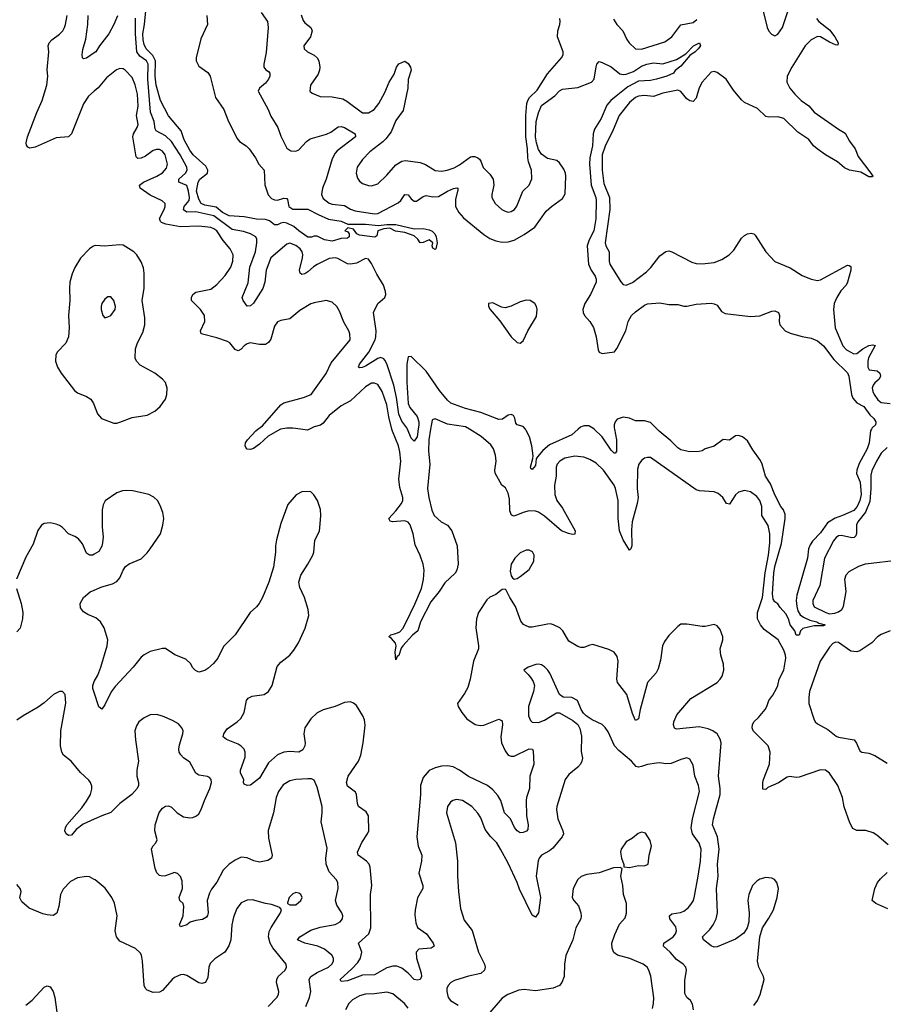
# Model space of a CAD drawing. Header units: inches. Extents: x 1649636 to 1815363, y 506543 to 641975.
# Tile 533 of 656: x 1749509 to 1755205, y 556206 to 562702. Entities that reach past the tile are written whole.
import ezdxf

# ---------------------------------------------------------------- set-up
doc = ezdxf.new("R2010")
doc.units = ezdxf.units.IN
doc.header["$MEASUREMENT"] = 0
for name, color, linetype in [('B7545', 7, 'Continuous'), ('B7546', 7, 'Continuous'), ('B7555', 7, 'Continuous'), ('B7556', 7, 'Continuous')]:
    doc.layers.add(name, color=color, linetype=linetype)

msp = doc.modelspace()

# ---------------------------------------------------------------- linework, layer by layer
at = {"layer": 'B7545', "color": 5}
for points, elevation in [([(1750000, 559175.4), (1749990, 559169.2), (1749970, 559169), (1749950, 559182), (1749923.3, 559243.3), (1749896.1, 559276.1), (1749872.8, 559292.8), (1749829.8, 559309.8), (1749790, 559352), (1749770, 559364.5), (1749750, 559374.5), (1749710, 559382.7), (1749670, 559379), (1749653, 559367), (1749628.7, 559331.3), (1749597.8, 559242.2), (1749550, 559155.1), (1749488.3, 559010)], 520), ([(1749488.4, 558950), (1749519, 558850), (1749530.2, 558790), (1749526.9, 558750), (1749511.8, 558688.2), (1749490, 558662.7)], 520), ([(1750000, 558760.2), (1749958, 558778), (1749930, 558796), (1749910, 558822), (1749907.8, 558850), (1749930, 558890.7), (1749972.7, 558927.3), (1750000, 558938.7)], 520), ([(1750000, 558261.9), (1749990.9, 558290), (1749989.9, 558310), (1749996.5, 558330), (1750000, 558336.1)], 520), ([(1750000, 557426.8), (1749926.8, 557393.2), (1749881.4, 557358.6), (1749850, 557320.9), (1749830, 557319.3), (1749814, 557330), (1749806.6, 557350), (1749809.6, 557370), (1749820.5, 557390), (1749918, 557502), (1749950, 557546), (1749974.5, 557590), (1749984.2, 557624.2), (1749984.9, 557644.9), (1749976, 557670), (1749965.2, 557685.2), (1749910, 557735.6), (1749847.3, 557810), (1749798.4, 557850), (1749785.7, 557870), (1749778.2, 557910), (1749779.3, 558010), (1749812.9, 558192.9), (1749809.4, 558249.4), (1749790, 558269.2), (1749770, 558269.3), (1749730.8, 558250), (1749670, 558195.1), (1749630, 558167), (1749530.4, 558109.6), (1749490, 558080.9)], 540), ([(1750000, 557029.9), (1749970, 557047), (1749949.6, 557049.6), (1749890, 557039.7), (1749843.4, 557016.6), (1749795.3, 556964.7), (1749777, 556930), (1749767.2, 556850), (1749752.8, 556807.2), (1749730, 556791.8), (1749690, 556795.1), (1749662, 556802), (1749570, 556839.3), (1749522, 556882), (1749508.7, 556908.7), (1749517.2, 556950), (1749512.7, 556970), (1749490, 556996)], 560), ([(1749550, 556199.6), (1749590, 556231.8), (1749670, 556317.6), (1749690, 556328.4), (1749703.7, 556323.7), (1749710, 556320.5), (1749730.2, 556290.2), (1749740.8, 556250), (1749770, 556024.9)], 560)]:
    msp.add_lwpolyline(points, dxfattribs=dict(at, elevation=elevation))
at = {"layer": 'B7546', "color": 5}
for points, elevation in [([(1750000, 562230.7), (1749962.3, 562197.7), (1749930, 562147.3), (1749850.2, 561949.8), (1749830.5, 561930), (1749750, 561922.7), (1749610, 561862), (1749574.8, 561854.8), (1749561.3, 561861.3), (1749553.8, 561873.8), (1749551.6, 561890), (1749561.1, 561930), (1749621.6, 562090), (1749656.8, 562170), (1749687.2, 562270), (1749693.2, 562330), (1749690.7, 562370.7), (1749701.4, 562490), (1749695.4, 562530), (1749702.6, 562550), (1749720.5, 562570), (1749770, 562606.3), (1749792.4, 562630), (1749805.1, 562650), (1749810.8, 562670), (1749821.2, 562730)], 480), ([(1750000, 562482.9), (1749950, 562448.2), (1749930, 562443.7), (1749923.7, 562450), (1749921.1, 562470), (1749925.5, 562505.5), (1749945.7, 562574.3), (1749957.9, 562670), (1749959.4, 562730)], 460), ([(1750000, 561209.4), (1749990, 561206), (1749970, 561189.7), (1749910.2, 561129.8), (1749872.7, 561067.3), (1749854.2, 561025.8), (1749839.7, 560970), (1749836.5, 560930), (1749839.3, 560850), (1749831.1, 560750), (1749835.9, 560670), (1749830.2, 560609.8), (1749812.8, 560567.2), (1749757, 560510), (1749747.8, 560490), (1749744.4, 560450), (1749758.9, 560410), (1749782.3, 560370), (1749870, 560255.5), (1749890, 560239.3), (1749950, 560215.3), (1749977.6, 560197.6), (1749996, 560170), (1750000, 560159.2)], 520)]:
    msp.add_lwpolyline(points, dxfattribs=dict(at, elevation=elevation))
at = {"layer": 'B7555', "color": 5}
for points, elevation in [([(1751228.8, 560000), (1751146.5, 559953.5), (1751090, 559901), (1751050, 559874), (1751030, 559867), (1751010, 559869.4), (1751000.5, 559880.5), (1750995.1, 559890), (1750997.6, 559910), (1751011.8, 559930), (1751066.9, 559990), (1751080.1, 560000)], 480), ([(1751420, 560000), (1751407, 559993), (1751360.9, 560000)], 480), ([(1752218.4, 560000), (1752207.1, 559930), (1752205, 559855), (1752214.3, 559770), (1752199.5, 559610), (1752206.2, 559550), (1752226, 559466), (1752242.5, 559430), (1752288.9, 559390), (1752330, 559367.8), (1752358.2, 559330), (1752395.1, 559230), (1752401.6, 559110), (1752392.7, 559070), (1752380.4, 559050), (1752313, 558987), (1752275.8, 558930), (1752219.8, 558860.2), (1752151.5, 558730), (1752134.3, 558670), (1752099.4, 558640.6), (1752036.3, 558570), (1752025.5, 558554.5), (1752010, 558507.8), (1751998.4, 558501.6), (1751990, 558478), (1751986.1, 558530), (1751992.2, 558570), (1751987.5, 558587.5), (1751960, 558620), (1751946, 558630), (1751946.7, 558633.3), (1751956.3, 558643.7), (1751990, 558651.3), (1752016.5, 558663.5), (1752035.1, 558684.9), (1752056.3, 558723.7), (1752114.9, 558845.1), (1752158.9, 558950), (1752172.3, 559007.7), (1752176.5, 559070), (1752169.5, 559110), (1752150, 559166.2), (1752117.1, 559237.1), (1752105, 559310), (1752084, 559370), (1752070, 559387.7), (1752050, 559394.9), (1751968, 559390), (1751953, 559393), (1751943, 559410), (1751990, 559460.7), (1752027.6, 559510), (1752035.9, 559530), (1752035.9, 559550), (1752016.6, 559616.6), (1752009.9, 559669.9), (1752022.8, 559790), (1752016.9, 559850), (1752007.7, 559890), (1751967, 559987), (1751963.7, 560000)], 480), ([(1752137.7, 560000), (1752130, 559949.6), (1752110, 559920.7), (1752090, 559941.1), (1752065.8, 560000)], 460), ([(1755237.7, 557257.7), (1755162.4, 557322.4), (1755137.6, 557337.6), (1755090, 557353), (1755030, 557352), (1755004.8, 557364.8), (1754983.9, 557403.9), (1754947.8, 557507.8), (1754935.2, 557570), (1754904.8, 557650), (1754850, 557731.5), (1754822.9, 557750), (1754790, 557753.6), (1754650, 557705), (1754630, 557702), (1754587.6, 557707.6), (1754570, 557703.2), (1754512.7, 557667.3), (1754443.9, 557636.1), (1754430, 557623.7), (1754410, 557626), (1754409.8, 557669.8), (1754414.7, 557690), (1754455, 557790), (1754458.8, 557870), (1754446.4, 557910), (1754347.5, 558010), (1754340.5, 558030), (1754342.3, 558050), (1754350, 558070.4), (1754382.2, 558097.8), (1754425.7, 558150), (1754436.8, 558170), (1754449.2, 558210.8), (1754475.3, 558244.7), (1754500.9, 558290), (1754510.2, 558309.8), (1754519.1, 558350), (1754549.3, 558410), (1754561.7, 558490), (1754560.4, 558510), (1754550, 558543.2), (1754511.4, 558610), (1754419.6, 558679.6), (1754395.8, 558710), (1754376.3, 558750), (1754376.1, 558790), (1754407.5, 558890), (1754426.4, 559053.6), (1754447.9, 559170), (1754457.3, 559250), (1754456.4, 559310), (1754446, 559366), (1754404.5, 559430), (1754403.7, 559490), (1754390.6, 559530), (1754370, 559555.6), (1754330, 559586.2), (1754290, 559596), (1754250, 559585.1), (1754230, 559566.6), (1754190, 559506.6), (1754170, 559509), (1754146.2, 559550), (1754116.3, 559576.3), (1754090, 559586), (1753993, 559593), (1753970, 559601), (1753670, 559812.8), (1753650, 559814), (1753630, 559808.4), (1753610, 559793.5), (1753593.4, 559770), (1753583.3, 559736.7), (1753580.7, 559610), (1753588.3, 559550), (1753581.5, 559510), (1753548.4, 559390), (1753544.3, 559335.7), (1753546.4, 559230), (1753540.7, 559210), (1753530, 559202), (1753489.9, 559269.9), (1753465.7, 559330), (1753456, 559410), (1753456.6, 559530), (1753439, 559610), (1753429.8, 559630), (1753359.3, 559730), (1753310, 559775.5), (1753270, 559799.8), (1753230, 559815), (1753170, 559822.9), (1753104.4, 559810), (1753070.3, 559790), (1753054, 559770), (1753048.1, 559750), (1753047.1, 559690), (1753037.2, 559630), (1753038.5, 559570), (1753052.7, 559530), (1753090, 559479.6), (1753171.5, 559330), (1753170, 559307.6), (1753153.9, 559306.1), (1753127.6, 559312.4), (1753082.4, 559330), (1752970, 559427.1), (1752930, 559452.9), (1752910, 559460.5), (1752870, 559462), (1752828.7, 559451.3), (1752770, 559427.2), (1752752.2, 559432.2), (1752741.8, 559461.8), (1752738.5, 559538.5), (1752730, 559579), (1752713.6, 559613.6), (1752689.5, 559630), (1752645.7, 559710), (1752642.4, 559730), (1752651.5, 559790), (1752647.6, 559830), (1752633.4, 559870), (1752616.4, 559896.4), (1752553.1, 559953.1), (1752475.2, 560000)], 480), ([(1753191.3, 560000), (1753150, 559964.1), (1753002.7, 559897.3), (1752960.1, 559859.9), (1752923, 559817), (1752916.2, 559803.8), (1752910, 559760.9), (1752890, 559735.1), (1752880.5, 559740.5), (1752877, 559750), (1752893.8, 559806.2), (1752894.5, 559825.5), (1752885.8, 559890), (1752870.3, 559950.3), (1752850, 559992.8), (1752844.3, 560000)], 460), ([(1753432.1, 560000), (1753445.8, 559930), (1753446.2, 559853.8), (1753436.9, 559843.1), (1753430, 559841.3), (1753410, 559862), (1753351, 559951), (1753298.3, 560000)], 460), ([(1755126.4, 560000), (1755120.3, 559990), (1755111.2, 559911.2), (1755098.9, 559870), (1755045.3, 559774.7), (1755029.4, 559730), (1755029, 559709), (1755052.5, 559650), (1755058.6, 559570), (1755051.3, 559530), (1755032.2, 559490), (1755010, 559464.9), (1754936.3, 559430), (1754886.7, 559413.3), (1754838, 559382), (1754790, 559316.9), (1754738.3, 559261.7), (1754721.6, 559238.4), (1754711, 559210), (1754704.6, 559150), (1754635.1, 558904.9), (1754630.2, 558870), (1754634, 558830), (1754642.2, 558802.2), (1754656.3, 558776.3), (1754679, 558759), (1754720.6, 558740.6), (1754766, 558730), (1754780.3, 558720.3), (1754820.7, 558710), (1754810, 558702), (1754750, 558703), (1754675.2, 558684.8), (1754659.1, 558670), (1754650, 558642), (1754630, 558642), (1754620.5, 558670), (1754591.3, 558710), (1754579.6, 558750), (1754561.1, 558781.1), (1754524.2, 558824.2), (1754510, 558849), (1754490, 558861.2), (1754479.3, 558879.3), (1754473.7, 558913.7), (1754481.9, 559050), (1754490, 559093.7), (1754533, 559247), (1754558.5, 559410), (1754557.4, 559437.4), (1754547.2, 559467.2), (1754530, 559489.5), (1754490, 559566.3), (1754460.9, 559640.9), (1754428.6, 559690), (1754405.8, 559770), (1754394.5, 559794.5), (1754343.8, 559863.8), (1754310, 559923.5), (1754276.9, 559950), (1754250, 559958), (1754230, 559956), (1754190, 559927.3), (1754147.7, 559932.3), (1754090, 559887.6), (1754031, 559870), (1754010, 559858.4), (1753990, 559853.6), (1753928.4, 559851.6), (1753870, 559865.1), (1753850, 559878), (1753803.9, 559923.9), (1753726.7, 559986.7), (1753713.8, 560000)], 460), ([(1755230, 559880.2), (1755190, 559842), (1755159.1, 559790), (1755130, 559726.6), (1755123.6, 559696.4), (1755123.7, 559610), (1755115.7, 559524.3), (1755087.4, 559452.6), (1755036.4, 559390), (1755028.6, 559368.6), (1755028.1, 559311.9), (1755023.2, 559296.8), (1755013.8, 559286.2), (1754997, 559283), (1754930, 559298.3), (1754910, 559297.2), (1754893.2, 559286.8), (1754876.1, 559263.9), (1754817.7, 559150), (1754785.5, 558970), (1754741.3, 558870), (1754739.3, 558850), (1754749.2, 558829.2), (1754826.4, 558790), (1754850, 558783), (1754885.7, 558785.7), (1754910, 558795.4), (1754932.5, 558810), (1754942, 558830), (1754960.7, 558930), (1754951.5, 559010), (1754961, 559039), (1754979.3, 559060.7), (1755043.6, 559096.4), (1755088.1, 559111.9), (1755310, 559138.8)], 480), ([(1750000, 558938.7), (1750050, 558959.5), (1750120.1, 558979.9), (1750150, 558995.5), (1750170, 559018.8), (1750191.1, 559070), (1750206.7, 559093.3), (1750230, 559111.5), (1750310, 559145.5), (1750350, 559184), (1750369.9, 559210.1), (1750437.2, 559310), (1750453.2, 559366.8), (1750458.4, 559410), (1750452, 559450), (1750436, 559496), (1750418, 559530), (1750392.9, 559552.9), (1750359.3, 559570), (1750253.9, 559593.9), (1750210, 559596.4), (1750185.9, 559594.1), (1750150, 559581.3), (1750073.3, 559526.7), (1750059.6, 559500.4), (1750052.3, 559467.7), (1750053, 559353), (1750058.4, 559290), (1750055.5, 559250), (1750050, 559228.7), (1750030, 559194), (1750000, 559175.4)], 520), ([(1754350, 556198.5), (1754374.6, 556230), (1754392.5, 556270), (1754418.3, 556370), (1754415.8, 556390), (1754384.7, 556450), (1754375.8, 556490), (1754391.6, 556650), (1754407.3, 556710), (1754450, 556773), (1754479.7, 556830), (1754505.1, 556910), (1754513.3, 556970), (1754502, 557010), (1754488, 557028), (1754470, 557038.4), (1754430, 557042), (1754390, 557030.9), (1754370, 557018.7), (1754342.2, 556990), (1754318, 556930), (1754312.1, 556890), (1754320.2, 556810), (1754318, 556750), (1754307, 556710), (1754284.7, 556675.3), (1754230, 556636), (1754110, 556584.2), (1754090, 556582.9), (1754070, 556591.6), (1754018.4, 556630), (1754011.6, 556650), (1754060.6, 556699.4), (1754083.4, 556730), (1754103.7, 556770), (1754112.3, 556810), (1754105.2, 556970), (1754114.8, 557050), (1754111.8, 557130), (1754122.7, 557230), (1754111.6, 557311.6), (1754079.1, 557390), (1754084.7, 557430), (1754129.9, 557590), (1754129.9, 557630), (1754118.6, 557710), (1754135, 557930), (1754130, 557954), (1754109.2, 557989.2), (1754081.3, 558010), (1754050, 558023.2), (1753990, 558035.9), (1753842, 558022), (1753827.4, 558027.4), (1753820.3, 558050), (1753822.9, 558070), (1753844.2, 558115.8), (1753936.4, 558223.6), (1754108.2, 558330), (1754129.9, 558350.1), (1754141.8, 558370), (1754152.7, 558410), (1754151.9, 558450), (1754133, 558510), (1754129.7, 558550), (1754147.3, 558610), (1754147.3, 558630), (1754130, 558679), (1754110, 558703.7), (1754090, 558712), (1754030, 558698.3), (1754010, 558698.9), (1753910, 558713.3), (1753870, 558713.3), (1753850, 558699.5), (1753790, 558639.5), (1753761.6, 558598.4), (1753748.7, 558570), (1753735.8, 558475.8), (1753720.2, 558419.8), (1753706.5, 558393.5), (1753649.2, 558330), (1753601.8, 558150), (1753590, 558089), (1753570, 558077.2), (1753550, 558123.7), (1753512.9, 558250), (1753452.1, 558330), (1753447.6, 558350), (1753457.2, 558470), (1753450, 558500.9), (1753430, 558529.6), (1753393.7, 558546.3), (1753290, 558578.7), (1753270, 558576.3), (1753230, 558560.5), (1753210, 558559.7), (1753190, 558565.7), (1753130, 558602), (1753090.7, 558670.7), (1753071.8, 558690), (1753030, 558709.7), (1753010, 558715.1), (1752990, 558713.5), (1752890, 558693.3), (1752870, 558694.7), (1752844.2, 558704.2), (1752831.9, 558711.9), (1752814.3, 558734.3), (1752779.6, 558830), (1752740.5, 558890), (1752718.4, 558938.4), (1752710, 558945.2), (1752690, 558942.7), (1752650.3, 558909.7), (1752610, 558891.3), (1752590, 558873.6), (1752534.7, 558790), (1752520.7, 558750), (1752518.2, 558690), (1752535.3, 558570), (1752534, 558550), (1752502, 558470), (1752480.2, 558350), (1752463.6, 558296.4), (1752443.5, 558256.5), (1752397.3, 558190), (1752400.7, 558170), (1752424.9, 558130), (1752457.4, 558090), (1752512, 558052), (1752545.3, 558045.3), (1752570, 558047.2), (1752670, 558086.7), (1752690, 558076.3), (1752694.2, 558050), (1752683.2, 557970), (1752687.1, 557930), (1752710, 557877.1), (1752730.2, 557850.2), (1752750, 557842), (1752770, 557842.8), (1752870, 557890.2), (1752890.4, 557890), (1752895.5, 557875.5), (1752900.2, 557790), (1752873.8, 557710), (1752871.5, 557630), (1752850.8, 557570), (1752848.6, 557550), (1752852.3, 557450), (1752863.5, 557390), (1752860, 557360), (1752851.5, 557348.5), (1752830, 557339.6), (1752810, 557337.6), (1752790, 557349.6), (1752772.7, 557372.7), (1752746.9, 557430), (1752706.4, 557470), (1752681.4, 557550), (1752662.5, 557582.5), (1752630, 557620.8), (1752593.7, 557650), (1752469.1, 557709.1), (1752410, 557750.5), (1752367.4, 557772.6), (1752330, 557779.1), (1752290, 557776.5), (1752250, 557766.6), (1752210, 557748.3), (1752170, 557702.4), (1752151.8, 557650), (1752152.8, 557590), (1752129.1, 557310), (1752138, 557250), (1752162.2, 557190), (1752159.6, 557150), (1752142, 557070), (1752167, 556990), (1752167.7, 556970), (1752132.1, 556907.9), (1752117.6, 556830), (1752115.9, 556795.9), (1752122.1, 556742.1), (1752133.2, 556713.2), (1752191.3, 556671.3), (1752235.8, 556610), (1752242.6, 556590), (1752223, 556577), (1752142, 556570), (1752123.6, 556550), (1752125.9, 556510), (1752157.1, 556410), (1752158.9, 556390), (1752150, 556369.1), (1752130, 556364.1), (1752110, 556368.6), (1752070, 556411.8), (1752030, 556443.1), (1751996.5, 556456.5), (1751970, 556457.4), (1751930, 556445.5), (1751850, 556400.2), (1751770, 556397.3), (1751670, 556361), (1751630, 556355.1), (1751622.6, 556370), (1751699.9, 556440.1), (1751738.4, 556481.6), (1751757, 556510), (1751764.5, 556550), (1751744.2, 556610), (1751810.5, 556669.5), (1751824, 556710), (1751821.5, 556930), (1751830.5, 556990), (1751819.5, 557110), (1751813, 557130), (1751796.8, 557150), (1751741.4, 557190), (1751737.1, 557210), (1751766.4, 557273.6), (1751803.1, 557330), (1751810.8, 557350), (1751809.8, 557450), (1751794.9, 557474.9), (1751743.5, 557510), (1751735.8, 557530), (1751730.8, 557590), (1751724.5, 557604.5), (1751670, 557646), (1751664, 557670), (1751676.2, 557710), (1751742.9, 557810), (1751757.9, 557850), (1751774, 557930), (1751786.5, 558046.5), (1751783.1, 558083.1), (1751772.6, 558110), (1751730, 558177), (1751710, 558193.3), (1751690, 558201.3), (1751650, 558196.9), (1751589.4, 558170.6), (1751510, 558148.2), (1751470, 558128.3), (1751428.1, 558090), (1751389.5, 558030), (1751382.3, 557990), (1751391.4, 557928.6), (1751389.4, 557910), (1751376.1, 557883.9), (1751350, 557868.4), (1751290, 557873.4), (1751250, 557869.8), (1751210, 557850.6), (1751150, 557798.9), (1751090, 557698.3), (1751030, 557652), (1751010, 557649.5), (1750990, 557659), (1750984.5, 557670), (1750987.6, 557690), (1750964.8, 557730), (1750964.5, 557750), (1750996, 557836), (1750996.4, 557870), (1750988.9, 557888.9), (1750969.8, 557909.8), (1750950, 557922.2), (1750872.3, 557952.3), (1750851.1, 557970), (1750855.8, 557990), (1750877.3, 558022.7), (1750944, 558070), (1750967.9, 558092.1), (1750988.2, 558130), (1751005.1, 558210), (1751015.2, 558224.8), (1751041.7, 558238.3), (1751120.9, 558250), (1751150, 558270.4), (1751173.1, 558310), (1751206, 558434), (1751230, 558464), (1751289.8, 558510.2), (1751317.8, 558542.2), (1751347.2, 558590), (1751392.5, 558687.5), (1751415.1, 558770), (1751412.4, 558810), (1751387.2, 558890), (1751355.8, 558955.8), (1751349.8, 558990.2), (1751361.9, 559038.1), (1751410, 559110.4), (1751442.7, 559170), (1751448.7, 559190), (1751454.4, 559265.6), (1751485.1, 559330), (1751488.6, 559350), (1751495.8, 559430), (1751493, 559470), (1751473.3, 559530), (1751448.2, 559568.2), (1751430, 559586.6), (1751418, 559590), (1751370, 559587.6), (1751332.8, 559567.2), (1751277.2, 559502.8), (1751230, 559379), (1751203.1, 559270), (1751196.5, 559230), (1751196.9, 559190), (1751181.7, 559090), (1751152.8, 558990), (1751109.2, 558890), (1751088, 558850), (1751071.4, 558828.6), (1751029.1, 558790), (1750930, 558643.5), (1750853.4, 558566.6), (1750816.5, 558490), (1750786.4, 558453.6), (1750750, 558420.4), (1750730, 558408.4), (1750690, 558398), (1750667.2, 558407.2), (1750650, 558426.6), (1750634.3, 558454.3), (1750603.5, 558483.5), (1750531, 558511), (1750470, 558553.2), (1750450, 558552.7), (1750370, 558532.6), (1750330, 558512.2), (1750310, 558495.4), (1750256, 558430), (1750138, 558302), (1750112.4, 558267.6), (1750070, 558181.2), (1750050, 558153.2), (1750030, 558169), (1750000, 558261.9)], 520), ([(1750000, 558336.1), (1750023.3, 558376.7), (1750043.4, 558430), (1750086, 558570), (1750089.6, 558610), (1750066.6, 558690), (1750040.9, 558730), (1750010, 558756), (1750000, 558760.2)], 520), ([(1755250.8, 558669.2), (1755190, 558645.7), (1755167.3, 558630), (1755130, 558589.8), (1755050, 558538.7), (1755030, 558531), (1754990, 558535.7), (1754910, 558592.3), (1754890, 558594.5), (1754873.1, 558586.9), (1754850, 558562.3), (1754788.7, 558468.7), (1754718.6, 558270), (1754713, 558230), (1754714.8, 558190), (1754746.9, 558090), (1754756.2, 558070), (1754770, 558055.3), (1754839.5, 558019.5), (1754894.8, 557974.8), (1754910, 557967.2), (1755012.4, 557950), (1755028.6, 557928.6), (1755050, 557878.7), (1755063, 557870), (1755110, 557862), (1755150, 557846.4), (1755230, 557797.6)], 480), ([(1753952.4, 556170), (1753946.9, 556206.9), (1753934, 556230), (1753909.6, 556250), (1753896.2, 556276.2), (1753896.3, 556363.7), (1753906.6, 556430), (1753901.5, 556450), (1753884.7, 556470), (1753840.6, 556500.6), (1753799.3, 556550), (1753756, 556590), (1753757.7, 556610), (1753818.4, 556650), (1753833.7, 556670), (1753840.8, 556690), (1753835.8, 556715.8), (1753796.5, 556770), (1753795.1, 556790), (1753810, 556801.8), (1753867.6, 556812.4), (1753890, 556821), (1753918, 556842), (1753936.5, 556863.5), (1753952.2, 556890), (1753960.5, 556919.5), (1753984.8, 557050), (1753998.7, 557150), (1754004, 557230), (1753990, 557269.6), (1753946.6, 557330), (1753938, 557370), (1753945.4, 557430), (1753992.5, 557610), (1753985, 557650), (1753962.8, 557710), (1753950, 557784), (1753930, 557822.7), (1753910, 557831.6), (1753870, 557821.6), (1753805.1, 557794.9), (1753770, 557792.6), (1753730, 557798.9), (1753710, 557797.4), (1753650, 557787.6), (1753610, 557773.8), (1753590, 557771), (1753575.5, 557775.5), (1753544.7, 557810), (1753460, 557880), (1753431.5, 557910), (1753390, 558002.7), (1753370, 558032.3), (1753350, 558052.3), (1753283.6, 558083.6), (1753244, 558110), (1753227, 558127), (1753211.8, 558151.8), (1753189, 558210), (1753150, 558229.3), (1753092.7, 558232.7), (1753070, 558248.7), (1753005.6, 558390), (1752993.3, 558410), (1752970, 558431.8), (1752950, 558444.5), (1752930, 558449.4), (1752913.2, 558446.8), (1752862, 558430), (1752834, 558410), (1752862.8, 558382.8), (1752879.5, 558359.5), (1752895.6, 558335.6), (1752904.4, 558310), (1752897.8, 558270), (1752865.4, 558170), (1752864.1, 558110), (1752877.5, 558077.5), (1752890, 558066.9), (1752930, 558066), (1752970, 558081.2), (1753050, 558128), (1753070, 558127.7), (1753157.3, 558077.3), (1753190, 558050.8), (1753204.4, 558024.4), (1753214.2, 557974.2), (1753212.8, 557872.8), (1753220.5, 557830), (1753217.1, 557810), (1753208, 557790), (1753190, 557769.4), (1753130, 557722), (1753106.4, 557690), (1753052, 557510), (1753048.9, 557490), (1753057.4, 557430), (1753092, 557350), (1753095.3, 557330), (1753087.4, 557310), (1753024.2, 557235.8), (1753002.7, 557217.3), (1752950, 557189.8), (1752934.7, 557170), (1752928.1, 557151.9), (1752915.9, 557050), (1752943.2, 556910), (1752930, 556809), (1752910, 556780.9), (1752890, 556794.5), (1752805.8, 556965.8), (1752790, 557009.6), (1752730, 557136.2), (1752680.5, 557230), (1752655.1, 557270), (1752613, 557313), (1752579.1, 557359.1), (1752550, 557436.2), (1752530, 557467.6), (1752490, 557511.5), (1752430, 557549.6), (1752390, 557557.6), (1752366, 557550), (1752350, 557539.3), (1752330.6, 557510), (1752324.9, 557470), (1752383.7, 557270), (1752396.5, 557150), (1752395.8, 557050), (1752403.1, 556950), (1752416.7, 556836.7), (1752440.7, 556760.7), (1752493.3, 556693.3), (1752534.9, 556550), (1752575.3, 556470), (1752578, 556450), (1752574.4, 556430), (1752550, 556408), (1752470, 556392.2), (1752377.1, 556362.9), (1752351.5, 556348.5), (1752334.4, 556330), (1752326, 556310), (1752325.3, 556290), (1752335.6, 556250), (1752350.4, 556230), (1752400, 556200)], 540), ([(1751395.6, 556190), (1751419.5, 556250), (1751429.1, 556290), (1751417, 556370), (1751428.7, 556390), (1751470, 556415.5), (1751544.7, 556450), (1751568, 556470), (1751578.9, 556490), (1751578.9, 556510), (1751568.3, 556530), (1751518.3, 556570), (1751476.2, 556590), (1751389.3, 556610), (1751340.7, 556630), (1751355.8, 556650), (1751430, 556693.7), (1751490, 556715.1), (1751590, 556731.7), (1751622.9, 556750), (1751637.6, 556770), (1751639.7, 556790), (1751634.3, 556810), (1751600.4, 556860.4), (1751592.1, 556890), (1751608.3, 556970), (1751607.8, 557010), (1751596.2, 557030), (1751550, 557079.6), (1751529.8, 557130), (1751527.2, 557170), (1751535.8, 557235.8), (1751496.8, 557410), (1751504.7, 557470), (1751504.4, 557510), (1751470, 557639), (1751450, 557683.7), (1751432.5, 557692.5), (1751410, 557694), (1751330, 557689.7), (1751290, 557680.4), (1751245.6, 557654.4), (1751214.6, 557610), (1751199.6, 557570), (1751182.6, 557470), (1751148.3, 557351.7), (1751150, 557302.8), (1751174.8, 557190), (1751168.9, 557170), (1751146.3, 557153.7), (1751090, 557143.8), (1751052.5, 557152.5), (1751010, 557172.9), (1750970, 557176.5), (1750930, 557157.4), (1750890, 557130.7), (1750850.1, 557089.9), (1750808.9, 557011.1), (1750774.3, 556965.7), (1750760.5, 556939.5), (1750745.4, 556890), (1750751.9, 556810), (1750748.2, 556791.8), (1750739.7, 556780.3), (1750714.8, 556765.2), (1750670, 556758), (1750633.5, 556746.5), (1750610, 556729.6), (1750570, 556717.2), (1750563.6, 556730), (1750586.3, 556790), (1750590.9, 556850), (1750586, 556870), (1750565.6, 556890), (1750561.1, 556910), (1750583.5, 556970), (1750579.7, 557019.7), (1750569.6, 557049.6), (1750549.5, 557069.5), (1750530, 557075.1), (1750470, 557053), (1750450, 557051.3), (1750430, 557055.6), (1750412.3, 557072.3), (1750402.4, 557102.4), (1750376.9, 557230), (1750387.3, 557250), (1750407, 557270), (1750414.7, 557290), (1750401, 557350), (1750402, 557390), (1750428.9, 557471.1), (1750450, 557500.4), (1750470, 557514), (1750490, 557515.3), (1750510, 557505.7), (1750548.1, 557468.1), (1750590, 557442.3), (1750630, 557435), (1750650, 557438.2), (1750675.1, 557450), (1750690, 557462.6), (1750706.2, 557490), (1750726.8, 557550), (1750763.5, 557630), (1750774.3, 557670), (1750771.8, 557690), (1750761.6, 557701.6), (1750748, 557708), (1750690, 557717.4), (1750670.8, 557730.8), (1750630, 557802.9), (1750590, 557831.5), (1750570.9, 557850.9), (1750561.3, 557870), (1750558.9, 557890), (1750562.2, 557917.8), (1750584.5, 557990), (1750586, 558010), (1750579, 558030), (1750555.3, 558055.3), (1750517.2, 558077.2), (1750450, 558106.6), (1750410, 558118), (1750370, 558115.1), (1750330, 558096), (1750294.8, 558070), (1750278, 558042), (1750268.4, 558010), (1750272.4, 557950), (1750293, 557810), (1750280.4, 557750), (1750281.6, 557710), (1750292.4, 557670), (1750292.4, 557650), (1750284.4, 557630), (1750249.1, 557590.9), (1750170, 557529.6), (1750110, 557471.1), (1750050, 557449.8), (1750000, 557426.8)], 540), ([(1753682.6, 556177.4), (1753689.8, 556210.2), (1753690.8, 556249.2), (1753670.6, 556390.6), (1753659.3, 556430), (1753646.9, 556450), (1753620.5, 556470), (1753532.4, 556507.6), (1753450.7, 556530.7), (1753428, 556548), (1753415.5, 556575.5), (1753414.7, 556610), (1753434.2, 556665.8), (1753464.7, 556735.3), (1753503.2, 556776.8), (1753512.1, 556807.9), (1753512, 556870), (1753492.3, 556930), (1753486, 556990), (1753473.2, 557050), (1753482, 557102), (1753468.7, 557108.7), (1753425.2, 557105.2), (1753330, 557074), (1753250, 557062.9), (1753212.1, 557047.9), (1753190, 557029.2), (1753159.3, 556970), (1753153.4, 556910), (1753164, 556890), (1753194.7, 556854.7), (1753210.3, 556810), (1753213.1, 556786.9), (1753210.3, 556769.7), (1753177.1, 556710), (1753156.5, 556630), (1753112, 556528), (1753101.8, 556470), (1753098.9, 556390), (1753085.3, 556350), (1753070, 556329.7), (1753027.7, 556312.3), (1752910, 556294), (1752836.4, 556303.6), (1752801.4, 556298.6), (1752728, 556270), (1752690, 556245.1), (1752609.6, 556150.4)], 560), ([(1755235.5, 556835.5), (1755156.2, 556870), (1755131.8, 556890), (1755148.7, 556970), (1755167.2, 557010), (1755185.5, 557034.5), (1755230, 557075)], 480), ([(1751147.6, 556190), (1751204.2, 556250), (1751215.6, 556270), (1751216.9, 556290), (1751202, 556350), (1751204.2, 556370), (1751214.5, 556390), (1751258.7, 556430), (1751267.8, 556450), (1751265.6, 556470), (1751177.7, 556577.7), (1751160.2, 556610), (1751148.9, 556650), (1751155, 556685), (1751167.2, 556712.8), (1751229.2, 556810), (1751235.3, 556830), (1751224, 556844), (1751170, 556863.6), (1751130, 556869.7), (1751044.7, 556895.3), (1751010, 556893.6), (1750970, 556874), (1750941.3, 556838.7), (1750918.4, 556781.6), (1750907.1, 556730), (1750900.8, 556630), (1750888.3, 556591.7), (1750862.4, 556550), (1750795.1, 556504.9), (1750765.5, 556474.5), (1750757, 556450), (1750750, 556382), (1750733.4, 556350), (1750710, 556342.4), (1750690, 556348), (1750610, 556395.8), (1750590, 556401.7), (1750570, 556399.2), (1750530, 556383.5), (1750513.4, 556370), (1750450, 556296.4), (1750430, 556285.1), (1750390, 556282.7), (1750350, 556298.7), (1750337.6, 556310), (1750330, 556329), (1750318.7, 556490), (1750311.1, 556530), (1750304.1, 556544.1), (1750273, 556573), (1750170, 556623), (1750146.9, 556650), (1750139.1, 556690), (1750151.8, 556790), (1750133.9, 556873.9), (1750116.2, 556910), (1750072.5, 556972.5), (1750006.3, 557026.3), (1750000, 557029.9)], 560), ([(1752070, 556180.3), (1752046, 556210), (1751970, 556275), (1751930, 556286.3), (1751850, 556273.9), (1751788.5, 556271.5), (1751750, 556260.6), (1751704.8, 556235.2), (1751679.1, 556210), (1751657.8, 556170)], 540)]:
    msp.add_lwpolyline(points, dxfattribs=dict(at, elevation=elevation))
for points, elevation in [([(1752850, 559203), (1752810, 559185.5), (1752774.7, 559150), (1752750.3, 559110), (1752743.7, 559063.7), (1752750, 559032), (1752758.8, 559018.8), (1752771, 559011), (1752790, 559015.5), (1752810, 559028.5), (1752870, 559075), (1752900.2, 559130), (1752901.7, 559170), (1752890.4, 559190.4), (1752870, 559201.4)], 520), ([(1753610, 557340.7), (1753587.5, 557332.5), (1753550, 557300.9), (1753510, 557277.2), (1753476.3, 557230), (1753470.7, 557209.3), (1753477.3, 557170), (1753492.7, 557127.3), (1753492.7, 557112.7), (1753530, 557107.3), (1753590, 557120.7), (1753630, 557118.8), (1753654, 557130), (1753661.2, 557190), (1753676, 557250), (1753666.3, 557286.3), (1753635.6, 557335.6)], 560), ([(1751330, 556944), (1751310, 556934), (1751286.8, 556910), (1751274, 556874), (1751274, 556870), (1751290, 556862), (1751330, 556862.8), (1751364, 556890), (1751372.7, 556910), (1751362, 556930), (1751350, 556939)], 560)]:
    msp.add_lwpolyline(points, close=True, dxfattribs=dict(at, elevation=elevation))
at = {"layer": 'B7556', "color": 5}
for points, elevation in [([(1754405.2, 562785.2), (1754438.5, 562650), (1754450, 562626), (1754466.5, 562606.5), (1754490, 562597), (1754510, 562606), (1754540.7, 562650), (1754598.8, 562830)], 480), ([(1750153.1, 562726.9), (1750130.3, 562670), (1750096.5, 562610), (1750035.3, 562530), (1750010.3, 562490), (1750000, 562482.9)], 460), ([(1752065.8, 560000), (1752061.7, 560010), (1752030, 560053.3), (1752010, 560099.2), (1751995.1, 560210), (1751977.5, 560290), (1751931.3, 560431.3), (1751916.8, 560456.8), (1751910, 560465.4), (1751890, 560473.9), (1751870, 560466.6), (1751790, 560415.2), (1751767.5, 560407.5), (1751750, 560405.6), (1751744, 560410), (1751749.2, 560430), (1751811.5, 560508.5), (1751852.5, 560590), (1751857.8, 560610), (1751859, 560650), (1751843.2, 560770), (1751869.9, 560830.1), (1751916.1, 560870), (1751924.4, 560890), (1751922.5, 560910), (1751908.7, 560950), (1751863.8, 561023.8), (1751830, 561094), (1751810, 561122.4), (1751790, 561126.6), (1751730, 561096.1), (1751690, 561088.7), (1751670, 561091.1), (1751606.7, 561126.7), (1751590, 561130.9), (1751550, 561127.4), (1751470, 561086.8), (1751447.4, 561072.6), (1751410, 561038.8), (1751390, 561026.5), (1751370, 561020.9), (1751358.3, 561030), (1751355, 561050), (1751374.6, 561130), (1751376.5, 561150), (1751372, 561170), (1751357.7, 561190), (1751330, 561212.8), (1751290, 561227.8), (1751270, 561222), (1751165.1, 561130), (1751134.9, 561050), (1751125.3, 560970), (1751111.4, 560928.6), (1751050, 560831.6), (1751030, 560815.1), (1751010, 560813.2), (1750982, 560850), (1750975.6, 560870), (1751014.6, 560965.4), (1751026.6, 561070), (1751063.2, 561170), (1751073.7, 561230), (1751073.2, 561253.2), (1751065.1, 561270), (1751031.8, 561290), (1750985.7, 561305.7), (1750910, 561318.6), (1750790, 561407.9), (1750670, 561433.6), (1750610, 561431.6), (1750590, 561447.3), (1750594.4, 561470), (1750625.8, 561510), (1750628.9, 561530), (1750622.3, 561570), (1750610, 561608.3), (1750557.6, 561630), (1750557.6, 561637.6), (1750558.7, 561650), (1750603.2, 561690), (1750612.7, 561710), (1750610.6, 561730), (1750567.6, 561810), (1750510, 561897.8), (1750470, 561936.4), (1750409.5, 561969.5), (1750403, 561983), (1750395.7, 562030), (1750371.5, 562091.5), (1750353.2, 562310), (1750355, 562410), (1750345, 562430), (1750300.8, 562460.8), (1750281.3, 562490), (1750271.9, 562608.1), (1750273.4, 562713.4)], 460), ([(1750743.5, 562730), (1750747.4, 562670), (1750704.2, 562575.8), (1750671.7, 562450), (1750672.3, 562430), (1750690, 562396.3), (1750750, 562353), (1750765.2, 562330), (1750800.5, 562190), (1750854.4, 562110), (1750881.1, 562041.1), (1750941.2, 561921.2), (1750958.4, 561898.4), (1751001.3, 561870), (1751022.6, 561850), (1751064.4, 561790), (1751086, 561750), (1751120.5, 561710), (1751126.6, 561613.4), (1751147.5, 561547.5), (1751170, 561521.7), (1751190, 561512.9), (1751210, 561511.8), (1751250, 561523.8), (1751270, 561522.8), (1751276.1, 561516.1), (1751284.4, 561470), (1751310, 561452.8), (1751410, 561452.1), (1751476.4, 561416.4), (1751546.5, 561386.5), (1751630, 561372), (1751673.3, 561353.3), (1751790, 561353), (1751876.1, 561343.9), (1751930.2, 561350.2), (1751989.8, 561350.2), (1752110, 561322.4), (1752170, 561323.9), (1752210, 561316.2), (1752230, 561307.2), (1752247.2, 561290), (1752256, 561270), (1752262.8, 561230), (1752254, 561190), (1752250, 561185.2), (1752234.6, 561194.6), (1752229.6, 561210.4), (1752234, 561230), (1752210, 561249.5), (1752170, 561231.6), (1752150, 561229.5), (1752134.5, 561254.5), (1752110, 561276.9), (1752050, 561298), (1751986.9, 561306.9), (1751950, 561327), (1751910, 561321.6), (1751871, 561310), (1751864, 561276), (1751851.7, 561268.3), (1751750, 561279.6), (1751732.7, 561290), (1751710, 561320.9), (1751672, 561328), (1751654, 561310), (1751670, 561304.7), (1751681, 561290), (1751682.8, 561270), (1751670, 561260.9), (1751630, 561258), (1751570, 561241.6), (1751519.5, 561250), (1751470, 561274), (1751450, 561274), (1751433.1, 561266.9), (1751410, 561267.7), (1751350, 561309.1), (1751317.5, 561337.5), (1751270, 561360.8), (1751250, 561364.8), (1751230, 561360.9), (1751210, 561348.9), (1751190, 561349.8), (1751155.5, 561375.5), (1751130, 561383.2), (1751070, 561387.2), (1750990, 561401.2), (1750890, 561408.6), (1750845.6, 561430), (1750805.2, 561465.2), (1750730, 561479.7), (1750705.7, 561490), (1750690, 561518.3), (1750675.2, 561570), (1750685.6, 561630), (1750697.2, 561650), (1750748.2, 561690), (1750748.7, 561710), (1750736.7, 561736.7), (1750653.4, 561810), (1750630, 561841.6), (1750593.2, 561910), (1750574.6, 561970), (1750490, 562068.6), (1750437.7, 562170), (1750408.1, 562270), (1750402.7, 562330), (1750403.6, 562430), (1750386.7, 562466.7), (1750343.6, 562510), (1750330, 562538.4), (1750322.7, 562570), (1750320.7, 562610), (1750332.8, 562670), (1750341.6, 562761.6)], 440), ([(1751100.7, 562750), (1751142.8, 562690), (1751148, 562650), (1751134.4, 562485.6), (1751119.5, 562410), (1751119.5, 562390), (1751131.7, 562371.7), (1751150, 562361.3), (1751159.5, 562350), (1751158.6, 562330), (1751149.1, 562310), (1751130, 562283.5), (1751090.4, 562250), (1751082, 562230), (1751148.5, 562110), (1751165.4, 562065.4), (1751211.8, 561990), (1751230, 561934.8), (1751270, 561854.8), (1751296.7, 561836.7), (1751330, 561834.9), (1751350, 561844.4), (1751401.1, 561898.9), (1751424.3, 561915.7), (1751533.3, 561946.7), (1751559.9, 561960.1), (1751610, 561996), (1751630, 561996.9), (1751650, 561990.2), (1751720.3, 561950), (1751723.1, 561930), (1751603.1, 561836.9), (1751590, 561822.3), (1751570, 561784.2), (1751531, 561650), (1751506.9, 561590), (1751499.3, 561550), (1751510, 561523.2), (1751550, 561491), (1751570, 561485), (1751650, 561476.4), (1751690, 561451.4), (1751720.8, 561440.8), (1751850, 561421.8), (1751870, 561422.7), (1752005.5, 561494.5), (1752022.9, 561510), (1752050, 561548.8), (1752070, 561547.2), (1752090, 561521.1), (1752110, 561504.2), (1752125.8, 561505.8), (1752170, 561536), (1752190, 561541.5), (1752232.6, 561532.6), (1752270, 561535.3), (1752330, 561571), (1752370, 561588.5), (1752392.8, 561592.8), (1752398.8, 561590), (1752398.7, 561578.7), (1752383.7, 561516.3), (1752383.7, 561470), (1752404.3, 561430), (1752435.5, 561395.5), (1752570, 561284.7), (1752610, 561258.4), (1752650, 561243.5), (1752690, 561235), (1752730, 561235.6), (1752770, 561246.7), (1752835.5, 561284.5), (1752906, 561334), (1752981.2, 561438.8), (1753016.4, 561470), (1753090, 561522.2), (1753106.7, 561553.3), (1753110.8, 561670), (1753108.2, 561690), (1753096.8, 561716.8), (1753070, 561757.3), (1753052.3, 561772.3), (1752990, 561787), (1752950, 561814.2), (1752930, 561846.8), (1752916.7, 561890), (1752910.7, 561930), (1752916.1, 562030), (1752930, 562087.7), (1752950, 562135.9), (1753039.3, 562200.7), (1753070, 562232.3), (1753090, 562243.6), (1753190, 562256), (1753280.5, 562290), (1753297.6, 562310), (1753310, 562391.3), (1753316.2, 562410), (1753330, 562425.5), (1753350, 562420.4), (1753410, 562392), (1753466.1, 562346.1), (1753490, 562340.2), (1753510, 562342.1), (1753558.4, 562361.6), (1753610, 562395.2), (1753645.2, 562410), (1753690, 562418), (1753750, 562410.7), (1753840.7, 562439.3), (1753903.5, 562476.5), (1753952.7, 562530), (1753992, 562550), (1753998.8, 562530), (1753984, 562510), (1753964, 562490), (1753930, 562466.6), (1753870, 562395.1), (1753832.3, 562367.7), (1753820.7, 562350), (1753778, 562330), (1753709.1, 562309.1), (1753670, 562301.4), (1753590, 562296.3), (1753521, 562259), (1753441.9, 562198.1), (1753408.8, 562170), (1753381.4, 562138.6), (1753344.5, 562050), (1753299.4, 561980.6), (1753291.1, 561950), (1753286.2, 561870), (1753269.3, 561790), (1753266.1, 561750), (1753278.7, 561610), (1753308, 561530), (1753311.3, 561510), (1753309, 561389), (1753294.7, 561310), (1753265.9, 561250), (1753252.5, 561210), (1753260.9, 561090), (1753278.6, 561050), (1753304.1, 561010), (1753311.9, 560990), (1753312, 560970), (1753273, 560890), (1753236.1, 560830), (1753223.6, 560790), (1753224.6, 560770), (1753234.3, 560750), (1753270, 560710.2), (1753292.5, 560672.5), (1753310.1, 560609.9), (1753323.2, 560523.2), (1753330, 560508.4), (1753350, 560500.5), (1753432.1, 560510), (1753448, 560532), (1753505.8, 560650), (1753523.1, 560710), (1753543.9, 560750), (1753570, 560775.1), (1753630, 560818.8), (1753650, 560828.3), (1753730, 560834.2), (1753790, 560823.1), (1753850, 560823.8), (1753890, 560812), (1753910, 560811.7), (1753970, 560824.4), (1754070, 560832), (1754090, 560828.4), (1754110, 560818), (1754138, 560778), (1754162.7, 560762.7), (1754330, 560744.7), (1754391.1, 560748.9), (1754470, 560779.1), (1754490, 560780.7), (1754514.8, 560770), (1754520.7, 560750), (1754518, 560710), (1754522, 560690), (1754558, 560650), (1754590, 560634), (1754670, 560611.4), (1754730, 560600.2), (1754770, 560583.7), (1754810, 560550.3), (1754879.7, 560459.7), (1754970, 560371.6), (1754977.6, 560350), (1754996.3, 560230), (1755004.5, 560204.5), (1755030, 560174), (1755076.9, 560150), (1755115.9, 560095.9), (1755141.6, 560070), (1755156.3, 560050), (1755155.9, 560044.1), (1755154, 560030), (1755131.6, 560008.4), (1755126.4, 560000)], 460), ([(1751365.5, 562734.5), (1751378, 562698), (1751390, 562681.6), (1751428, 562650), (1751438.7, 562630), (1751427.2, 562590), (1751382.4, 562530), (1751386, 562510), (1751407.7, 562490), (1751450, 562467.4), (1751470.9, 562450.9), (1751480.8, 562430), (1751488.9, 562390), (1751487.2, 562370), (1751476.4, 562343.6), (1751427.7, 562270), (1751422.8, 562230), (1751436.8, 562216.8), (1751490, 562195.8), (1751570, 562194.2), (1751639.6, 562179.7), (1751665.6, 562165.6), (1751768.8, 562088.8), (1751810, 562087.6), (1751845.7, 562110), (1751877.2, 562150), (1751917.3, 562222.7), (1751945, 562290), (1751977.9, 562342.1), (1751994.7, 562390), (1752010, 562410.3), (1752050, 562428.2), (1752070, 562414), (1752085.3, 562390), (1752091.6, 562370), (1752071.7, 562308.3), (1752068.1, 562250), (1752036.9, 562103.1), (1751990, 562037.6), (1751958, 561962), (1751924.1, 561915.9), (1751904.4, 561895.6), (1751818, 561830), (1751770, 561780.5), (1751735.6, 561730), (1751728.9, 561690), (1751736.5, 561656.5), (1751750, 561638), (1751770, 561622.4), (1751808.8, 561608.8), (1751830, 561607), (1751870, 561619.5), (1751930, 561676), (1751990, 561744.4), (1752030, 561769), (1752052.6, 561772.6), (1752150, 561759.2), (1752186, 561746), (1752250, 561708.3), (1752290, 561702.2), (1752329.3, 561709.3), (1752374.2, 561725.8), (1752410, 561744.3), (1752482.8, 561797.2), (1752490, 561800.7), (1752510, 561798.8), (1752530.7, 561790.7), (1752541.3, 561781.3), (1752550.2, 561770), (1752566.6, 561726.6), (1752610, 561683.1), (1752631.6, 561650), (1752636.9, 561610), (1752623.8, 561550), (1752623.8, 561530), (1752643.8, 561490), (1752688, 561450), (1752710, 561438.7), (1752730, 561433.4), (1752750, 561436.5), (1752771.3, 561450), (1752787.8, 561472.2), (1752828.3, 561570), (1752868.8, 561611.2), (1752886.6, 561653.4), (1752885.3, 561710), (1752864.5, 561764.5), (1752859.6, 561790), (1752857.5, 561850), (1752846.2, 561930), (1752846.9, 562070), (1752853.8, 562150), (1752859.4, 562170), (1752871.8, 562190), (1752922, 562238), (1752990, 562345.8), (1753081.6, 562450), (1753092.6, 562470), (1753092.4, 562490), (1753056.1, 562590), (1753057.4, 562630), (1753072.4, 562670), (1753074.6, 562690), (1753072, 562710)], 480), ([(1754763.8, 562710), (1754780.8, 562690), (1754850, 562635.4), (1754884.7, 562590), (1754908.4, 562550), (1754904.7, 562535.3), (1754890, 562536.9), (1754850, 562553.8), (1754790, 562589.8), (1754770, 562590.5), (1754730, 562569.8), (1754689.4, 562530), (1754601.5, 562390), (1754571.1, 562330), (1754569.3, 562290), (1754589.3, 562250), (1754621.8, 562210), (1754662.8, 562170), (1754713.1, 562133.1), (1754750, 562092.9), (1754910, 561979), (1754953.9, 561953.9), (1754981.9, 561901.9), (1755019.1, 561850), (1755039.9, 561799.9), (1755123.1, 561690), (1755135.5, 561670), (1755134, 561666), (1755110, 561666), (1755056, 561696), (1754982.7, 561710), (1754950, 561724.2), (1754903.7, 561763.7), (1754824, 561810), (1754768.4, 561850), (1754745, 561870), (1754712.8, 561912.8), (1754641.4, 561961.4), (1754550, 562049.9), (1754510, 562061.4), (1754450, 562059.3), (1754430, 562063.5), (1754376.3, 562116.3), (1754290, 562156.6), (1754270, 562174), (1754217.9, 562237.9), (1754168.5, 562310), (1754110, 562354.2), (1754090, 562361.7), (1754070, 562356.4), (1754010, 562289.7), (1753990, 562253.6), (1753970, 562185.6), (1753950, 562163), (1753930, 562168), (1753910, 562180.5), (1753870, 562229.6), (1753850, 562237.4), (1753750, 562218.5), (1753690, 562195), (1753630, 562202.7), (1753590, 562197.9), (1753570, 562189.8), (1753530, 562155.7), (1753463.5, 562070), (1753424, 561976), (1753370, 561867.4), (1753351.1, 561810), (1753351.2, 561710), (1753362.2, 561622.2), (1753399.1, 561530), (1753400.6, 561450), (1753370.8, 561230.8), (1753374.3, 561210), (1753396.3, 561170), (1753396.6, 561110), (1753401.8, 561090), (1753472.9, 560972.9), (1753490, 560955.8), (1753510, 560950.3), (1753550, 560968.2), (1753642.3, 561037.7), (1753672.4, 561067.6), (1753730, 561144.9), (1753770, 561173.8), (1753790, 561177.7), (1753810, 561171.2), (1753943.1, 561103.1), (1753970, 561094.5), (1754010, 561092.6), (1754090, 561100.5), (1754140.2, 561119.8), (1754188.9, 561151.1), (1754218.4, 561181.6), (1754270, 561260.2), (1754290, 561279.1), (1754310, 561290.2), (1754333.4, 561293.4), (1754350.3, 561290.3), (1754360.3, 561280.3), (1754430, 561170.7), (1754490, 561107.7), (1754590, 561064.4), (1754670, 561014.5), (1754730, 560989.3), (1754770, 560981.8), (1754790, 560985.2), (1754970, 561082.3), (1754979.9, 561079.9), (1754990, 561074), (1754991, 561050), (1754969.1, 560970), (1754960.9, 560950), (1754925.8, 560914.2), (1754897.8, 560870), (1754881.8, 560830), (1754876.5, 560790), (1754887.8, 560670), (1754937.9, 560550), (1754963.2, 560523.2), (1755010, 560497.5), (1755030, 560499.3), (1755070, 560530.1), (1755110, 560551.8), (1755136.5, 560556.5), (1755151.7, 560551.7), (1755108.1, 560471.9), (1755103.1, 560450), (1755102.6, 560410), (1755111.5, 560391.5), (1755164.5, 560384.5), (1755181.5, 560370), (1755186.7, 560350), (1755178.3, 560330), (1755150, 560306.4), (1755138.2, 560290), (1755131.8, 560270), (1755135.3, 560250), (1755145.8, 560230), (1755170, 560194.2), (1755190, 560176.6), (1755251.4, 560170)], 480), ([(1753425.5, 562705.5), (1753448.4, 562670), (1753486, 562630), (1753512.5, 562572.5), (1753527.9, 562550), (1753570, 562510.2), (1753610, 562507.5), (1753764.7, 562555.3), (1753810.5, 562589.5), (1753870, 562669.1), (1753950, 562683.2), (1753975.9, 562704.1)], 480), ([(1751080.1, 560000), (1751110, 560022.6), (1751230, 560161.7), (1751250, 560174.9), (1751380.9, 560210), (1751431.1, 560230), (1751530, 560368.8), (1751562.4, 560437.6), (1751689.2, 560590), (1751687, 560630), (1751679.6, 560650), (1751647.3, 560707.3), (1751618.8, 560778.8), (1751600.7, 560810), (1751570, 560839.5), (1751530, 560849.6), (1751450, 560834.3), (1751430, 560826.6), (1751355.4, 560784.6), (1751290, 560729.6), (1751230, 560718), (1751210, 560709.3), (1751190, 560681.2), (1751165.7, 560594.3), (1751150, 560572), (1751130, 560559.5), (1751090, 560558.4), (1751029.6, 560569.6), (1751010, 560564.4), (1750990, 560551), (1750970, 560528.4), (1750950, 560517.2), (1750930, 560525.4), (1750894, 560570), (1750878.5, 560578.5), (1750810, 560602.8), (1750706.6, 560630), (1750700.5, 560650), (1750729.7, 560710), (1750728.3, 560750), (1750700.4, 560790), (1750642, 560850), (1750641.1, 560870), (1750651.6, 560890), (1750670, 560905.3), (1750770, 560923.9), (1750810, 560954.6), (1750864.6, 561015.4), (1750901.1, 561070), (1750915.4, 561110), (1750917.3, 561150), (1750897.7, 561190), (1750850, 561244.5), (1750810, 561308.2), (1750790, 561323.2), (1750770, 561330.4), (1750690, 561340.8), (1750570, 561335.9), (1750473.5, 561353.5), (1750444.2, 561364.2), (1750437.2, 561370), (1750431.4, 561390), (1750461.8, 561450), (1750468.9, 561470), (1750467.1, 561490), (1750447.8, 561507.8), (1750370, 561545.4), (1750304.2, 561590), (1750298.7, 561610), (1750324.7, 561630), (1750412.4, 561670), (1750450, 561693), (1750476.4, 561723.6), (1750483.2, 561750), (1750468.1, 561810), (1750450, 561835), (1750430, 561845), (1750410, 561846.8), (1750390, 561840.3), (1750338.4, 561801.6), (1750310, 561788), (1750287, 561787), (1750276.6, 561796.6), (1750255, 561930), (1750259.8, 561950), (1750283.8, 561990), (1750289.8, 562010), (1750279.3, 562070), (1750290, 562132), (1750286.7, 562210), (1750270, 562271.6), (1750250, 562320.5), (1750204.5, 562370), (1750190, 562378.3), (1750170, 562381.1), (1750147.6, 562372.4), (1750080.5, 562319.5), (1750026.3, 562253.7), (1750000, 562230.7)], 480), ([(1750000, 560159.2), (1750021.3, 560101.3), (1750048.2, 560070), (1750130, 560039.5), (1750150, 560039.5), (1750170, 560046.5), (1750250, 560076.5), (1750350, 560092.6), (1750400.9, 560119.1), (1750434.3, 560150), (1750470, 560199.1), (1750479.7, 560230), (1750482, 560270), (1750470, 560309.3), (1750451.6, 560330), (1750399.6, 560370), (1750303.9, 560423.9), (1750279.2, 560450), (1750270.8, 560470), (1750272.3, 560530), (1750284.8, 560570), (1750321.4, 560638.6), (1750333.5, 560690), (1750334.1, 560734.1), (1750316.4, 560850), (1750330.4, 560930), (1750328.5, 561030), (1750324.2, 561064.2), (1750310, 561104.2), (1750280.8, 561150), (1750261.5, 561170), (1750190, 561214.4), (1750170, 561217.4), (1750068.4, 561208.5), (1750010, 561212.8), (1750000, 561209.4)], 520), ([(1752844.3, 560000), (1752830, 560018.3), (1752789.7, 560029.7), (1752780.5, 560040.5), (1752773.6, 560073.6), (1752765.2, 560090), (1752750, 560097.6), (1752730, 560093.6), (1752692.5, 560067.5), (1752670, 560063.5), (1752549.9, 560109.9), (1752450, 560136.1), (1752352.2, 560172.2), (1752330, 560191.5), (1752276.7, 560256.7), (1752190, 560383), (1752090, 560481.1), (1752070, 560478), (1752062.4, 560430), (1752062.8, 560310), (1752070.4, 560170.4), (1752083, 560143), (1752130, 560085.2), (1752141.1, 560050), (1752142.3, 560030), (1752137.7, 560000)], 460), ([(1751963.7, 560000), (1751942.4, 560082.4), (1751930, 560160.7), (1751899.8, 560250), (1751870, 560295.1), (1751850, 560305.1), (1751830, 560303.5), (1751790, 560280.3), (1751691.6, 560188.4), (1751630, 560153.7), (1751549.2, 560090), (1751510, 560040.5), (1751493.2, 560026.8), (1751450, 560016.2), (1751420, 560000)], 480), ([(1752475.2, 560000), (1752450, 560015.2), (1752330, 560034.2), (1752250, 560069.7), (1752235.3, 560064.7), (1752230, 560059.3), (1752224.1, 560035.9), (1752218.4, 560000)], 480), ([(1753713.8, 560000), (1753670, 560045), (1753630, 560056.5), (1753570, 560056.1), (1753530, 560073.3), (1753490, 560079.8), (1753450, 560066.3), (1753436, 560050), (1753430.2, 560030), (1753430.2, 560010), (1753432.1, 560000)], 460), ([(1751360.9, 560000), (1751310, 560007.7), (1751270, 560007.6), (1751230, 560000.7), (1751228.8, 560000)], 480), ([(1753298.3, 560000), (1753290, 560007.7), (1753262.8, 560022.8), (1753230, 560023.2), (1753206.7, 560013.3), (1753191.3, 560000)], 460)]:
    msp.add_lwpolyline(points, dxfattribs=dict(at, elevation=elevation))
for points, elevation in [([(1750110, 560873.2), (1750090, 560872.7), (1750070, 560859), (1750050.8, 560830), (1750046.4, 560810), (1750046, 560790), (1750056, 560750), (1750070, 560736), (1750090, 560741), (1750110, 560751), (1750138, 560790), (1750139.5, 560810), (1750130, 560848.7)], 540), ([(1752850, 560852.7), (1752810, 560840.7), (1752750, 560812.1), (1752710, 560802), (1752686.1, 560806.1), (1752630, 560833.3), (1752601, 560830), (1752601.3, 560810), (1752612.2, 560790), (1752675.3, 560715.3), (1752750, 560609.2), (1752790, 560573.4), (1752810, 560568), (1752830, 560582.8), (1752859.8, 560650), (1752917, 560743), (1752922.3, 560790), (1752918.5, 560810), (1752906.8, 560830), (1752875.1, 560850)], 460)]:
    msp.add_lwpolyline(points, close=True, dxfattribs=dict(at, elevation=elevation))

doc.saveas('drawing.dxf')
